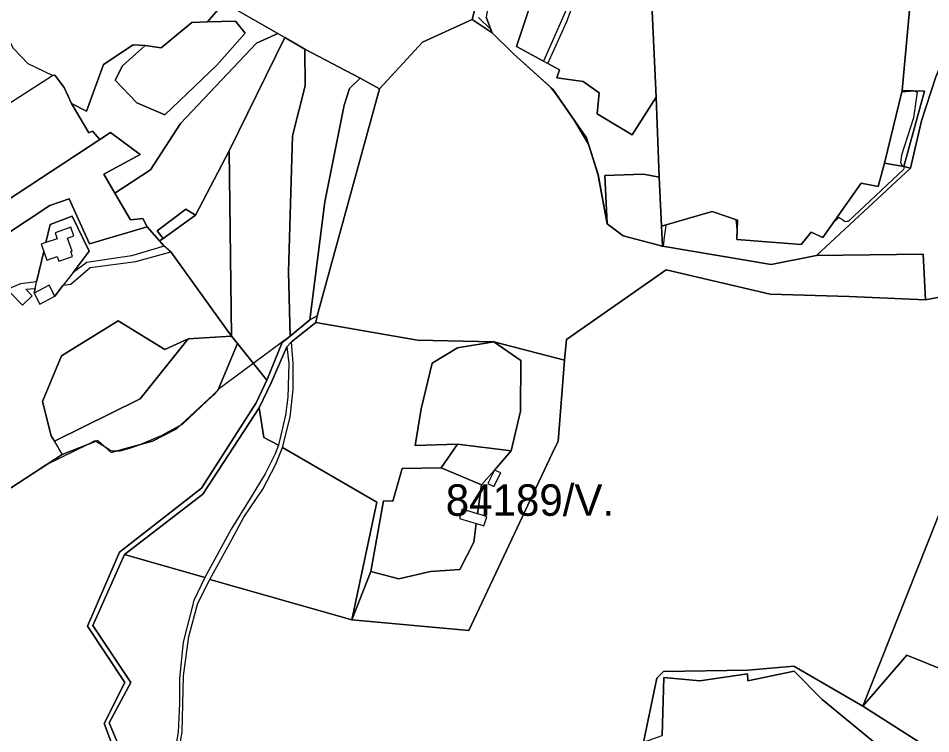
# Model space of a CAD drawing. Extents: x -477304 to -465429, y -1159113 to -1149210.
# Drawn here: x -474409.8 to -473974.9, y -1151236.1 to -1150895 of the extents above; entities that cross this region are included whole.
import ezdxf

# ---------------------------------------------------------------- set-up
doc = ezdxf.new("R2010")
doc.units = 0
for name, color, linetype in [('BPEJ_s', 7, 'Continuous'), ('orna_s', 7, 'Continuous'), ('PUPFL_s', 7, 'Continuous'), ('trav_porost_s', 7, 'Continuous'), ('voda_s', 7, 'Continuous')]:
    doc.layers.add(name, color=color, linetype=linetype)

msp = doc.modelspace()

# ---------------------------------------------------------------- linework, layer by layer
at = {"layer": 'BPEJ_s'}
for points in [[(-473981.93, -1150857.82), (-473988.41, -1150929.44), (-473988.54, -1150929.97), (-473982.85, -1150929.62), (-473982.7, -1150929.61), (-473982.48, -1150929.59), (-473982.42, -1150929.63), (-473982.31, -1150929.69), (-473981.41, -1150930.23), (-473983.12, -1150942.38), (-473988.87, -1150960.28), (-473989.3, -1150963.69), (-473988.66, -1150965.18), (-473987.9, -1150965.63), (-473987.59, -1150965.82), (-473987.81, -1150967.1), (-474014.23, -1150991.81), (-474014.92, -1150991.91), (-474015.72, -1150992.03), (-474016.84, -1150991.23), (-474018.7, -1150989.89), (-474021.63, -1150992.82), (-474026.36, -1150999.47), (-474031.93, -1150996.96), (-474036.56, -1151002.75), (-474067.27, -1151000.49), (-474067.12, -1150995.5), (-474067.53, -1150991.04), (-474079.02, -1150987.08), (-474100.84, -1150993.41), (-474101.16, -1150993.73), (-474101.89, -1150999.39), (-474102.44, -1151003.63), (-474102.48, -1151003.98), (-474104.61, -1151003.09), (-474121.41, -1150998.64), (-474129.08, -1150992.9), (-474133.37, -1150969.85), (-474133.52, -1150969.23), (-474138.02, -1150955.06), (-474144.86, -1150943.52), (-474153.87, -1150930.5), (-474155.96, -1150927.99), (-474173.79, -1150911.93), (-474183.88, -1150901.95), (-474184.53, -1150900.28), (-474190.36, -1150894.66)], [(-473981.93, -1150857.82), (-473988.41, -1150929.44), (-473988.54, -1150929.97), (-473982.85, -1150929.62), (-473982.7, -1150929.61), (-473982.48, -1150929.59), (-473982.42, -1150929.63), (-473982.31, -1150929.69), (-473981.41, -1150930.23), (-473983.12, -1150942.38), (-473988.87, -1150960.28), (-473989.3, -1150963.69), (-473988.66, -1150965.18), (-473987.9, -1150965.63), (-473987.59, -1150965.82), (-473987.81, -1150967.1), (-474014.23, -1150991.81), (-474014.92, -1150991.91), (-474015.72, -1150992.03), (-474016.84, -1150991.23), (-474018.7, -1150989.89), (-474021.63, -1150992.82), (-474026.36, -1150999.47), (-474031.93, -1150996.96), (-474036.56, -1151002.75), (-474067.27, -1151000.49), (-474067.12, -1150995.5), (-474067.53, -1150991.04), (-474079.02, -1150987.08), (-474100.84, -1150993.41), (-474101.16, -1150993.73), (-474101.89, -1150999.39), (-474102.44, -1151003.63), (-474102.48, -1151003.98), (-474104.61, -1151003.09), (-474121.41, -1150998.64), (-474129.08, -1150992.9), (-474133.37, -1150969.85), (-474133.52, -1150969.23), (-474138.02, -1150955.06), (-474144.86, -1150943.52), (-474153.87, -1150930.5), (-474155.96, -1150927.99), (-474173.79, -1150911.93), (-474183.88, -1150901.95), (-474184.53, -1150900.28), (-474190.36, -1150894.66)], [(-474193.21, -1150894.74), (-474193.41, -1150895.52), (-474217.18, -1150906.33), (-474237.52, -1150928.62), (-474246.89, -1150923.57), (-474251.85, -1150928.52), (-474254.41, -1150936.33), (-474263.59, -1150982.49), (-474270.77, -1151038.8), (-474280.22, -1151046.51), (-474314.51, -1151071.95), (-474314.97, -1151072.52), (-474315.43, -1151073.09), (-474316.37, -1151074.27), (-474319.53, -1151077.21), (-474331.71, -1151088.55), (-474332.28, -1151088.87), (-474341.73, -1151094.09), (-474352.35, -1151098.41), (-474355.36, -1151099.63), (-474356.78, -1151100.03), (-474361.33, -1151101.33), (-474362.67, -1151101.27), (-474365.59, -1151101.12), (-474368.4, -1151099.4), (-474372.93, -1151096.64), (-474373.26, -1151096.43), (-474376.69, -1151098.12), (-474396.47, -1151107.88), (-474419.4, -1151122.72)], [(-474193.21, -1150894.74), (-474193.41, -1150895.52), (-474217.18, -1150906.33), (-474237.52, -1150928.62), (-474246.89, -1150923.57), (-474251.85, -1150928.52), (-474254.41, -1150936.33), (-474263.59, -1150982.49), (-474270.77, -1151038.8), (-474280.22, -1151046.51), (-474314.51, -1151071.95), (-474314.97, -1151072.52), (-474315.43, -1151073.09), (-474316.37, -1151074.27), (-474319.53, -1151077.21), (-474331.71, -1151088.55), (-474332.28, -1151088.87), (-474341.73, -1151094.09), (-474352.35, -1151098.41), (-474355.36, -1151099.63), (-474356.78, -1151100.03), (-474361.33, -1151101.33), (-474362.67, -1151101.27)], [(-474199.36, -1151157.72), (-474213.24, -1151158.69), (-474228.43, -1151162.28), (-474241.77, -1151158.63), (-474235.75, -1151125.07), (-474231.2, -1151125.21), (-474226.79, -1151109.56), (-474208.23, -1151109.34), (-474200.45, -1151097.96), (-474220.63, -1151098.57), (-474217.71, -1151081.19), (-474212.44, -1151059.38), (-474200.45, -1151052.04), (-474183.11, -1151049.25), (-474170.29, -1151058.15), (-474170.43, -1151082.24), (-474174.79, -1151101.2), (-474182.85, -1151110.33), (-474188.92, -1151117.39), (-474190.82, -1151131.23), (-474198.13, -1151129.04), (-474199.43, -1151133.47), (-474191.45, -1151135.87), (-474192.67, -1151144.74), (-474199.36, -1151157.72)], [(-474362.67, -1151101.27), (-474365.59, -1151101.12), (-474368.4, -1151099.4), (-474372.93, -1151096.64), (-474373.26, -1151096.43), (-474376.69, -1151098.12), (-474396.47, -1151107.88), (-474419.4, -1151122.72)]]:
    msp.add_lwpolyline(points, dxfattribs=at)
msp.add_lwpolyline([(-474170.43, -1151082.24), (-474174.79, -1151101.2), (-474182.85, -1151110.33), (-474188.92, -1151117.39), (-474190.82, -1151131.23), (-474198.13, -1151129.04), (-474199.43, -1151133.47), (-474191.45, -1151135.87), (-474192.67, -1151144.74), (-474199.36, -1151157.72), (-474213.24, -1151158.69), (-474228.43, -1151162.28), (-474241.77, -1151158.63), (-474235.75, -1151125.07), (-474231.2, -1151125.21), (-474226.79, -1151109.56), (-474208.23, -1151109.34), (-474200.45, -1151097.96), (-474220.63, -1151098.57), (-474217.71, -1151081.19), (-474212.44, -1151059.38), (-474200.45, -1151052.04), (-474183.11, -1151049.25), (-474170.29, -1151058.15)], close=True, dxfattribs=at)
at = {"layer": 'orna_s'}
msp.add_lwpolyline([(-474220.63, -1151098.57), (-474217.71, -1151081.19), (-474212.44, -1151059.38), (-474200.45, -1151052.04), (-474183.11, -1151049.25), (-474170.29, -1151058.15), (-474170.43, -1151082.24), (-474174.79, -1151101.2), (-474200.45, -1151097.96)], close=True, dxfattribs=at)
at = {"layer": 'PUPFL_s'}
for points in [[(-473977.57, -1150779.66), (-473974.1, -1150776.79), (-473981.49, -1150769.02), (-474007.29, -1150760.19), (-473982.48, -1150766.2), (-473970.07, -1150770.67), (-473958.44, -1150771.77), (-473952.8, -1150775.68), (-473944.58, -1150820.26), (-473934.98, -1150846.68), (-473931.67, -1150862.9), (-473947.61, -1150873.76), (-473955.55, -1150885.01), (-473960.95, -1150895.71), (-473972.47, -1150922.85), (-473979.25, -1150943.92), (-473984.49, -1150966.37), (-473987.63, -1150965.68), (-473977.76, -1150929.78), (-473988.41, -1150929.44), (-473981.93, -1150857.82), (-473970.4, -1150856.55), (-473975.59, -1150800.46)], [(-473949.67, -1150777.84), (-473945.48, -1150780.93), (-473944.59, -1150784.97), (-473943.99, -1150787.71), (-473927.19, -1150864.31), (-473914.23, -1150986.04), (-473917.82, -1151017.76), (-473927.19, -1151019.55), (-473977.35, -1151029.12), (-473978.48, -1151007.36), (-474029.34, -1151008.1), (-473984.49, -1150966.37), (-473979.25, -1150943.92), (-473972.47, -1150922.85), (-473960.95, -1150895.71), (-473955.55, -1150885.01), (-473947.61, -1150873.76), (-473931.67, -1150862.9), (-473934.98, -1150846.68), (-473944.58, -1150820.26), (-473952.8, -1150775.68)], [(-474185.2, -1150832.81), (-474179.93, -1150831.18), (-474175.33, -1150830.99), (-474170.81, -1150832.09), (-474178.17, -1150844.09), (-474186.8, -1150894.5), (-474183.88, -1150901.95), (-474193.41, -1150895.52), (-474183.1, -1150854.6)], [(-474129.08, -1150992.9), (-474121.41, -1150998.64), (-474102.76, -1151003.58), (-474050.94, -1151012.29), (-474029.34, -1151008.1), (-473978.48, -1151007.36), (-473977.35, -1151029.12), (-474013.74, -1151027.68), (-474051.39, -1151026.47), (-474100.96, -1151014.94), (-474148.43, -1151048.03), (-474149.42, -1151057.96), (-474183.11, -1151049.25), (-474219.55, -1151048.42), (-474267.95, -1151039.93), (-474267.29, -1151036.78), (-474237.52, -1150928.62), (-474217.18, -1150906.33), (-474193.41, -1150895.52), (-474183.88, -1150901.95), (-474173.79, -1150911.93), (-474155.04, -1150928.81), (-474139, -1150951.98), (-474133.43, -1150969.52)], [(-474282.67, -1150904.2), (-474309.22, -1150958.13), (-474325.26, -1150988.85), (-474329.84, -1150985.98), (-474343.62, -1150996.3), (-474340.76, -1150999.9), (-474342.43, -1151001.09), (-474348.33, -1150994.34), (-474350.4, -1150990.36), (-474356.23, -1150991.11), (-474363.74, -1150978.34), (-474346.68, -1150967.26), (-474332.4, -1150945.14), (-474296.15, -1150906.83), (-474286.04, -1150902.26)], [(-474272.98, -1150927.13), (-474279.13, -1150951), (-474280.9, -1151015.82), (-474280.22, -1151046.51), (-474283.92, -1151049.53), (-474291.22, -1151067.56), (-474305.31, -1151050.04), (-474308.17, -1151046.48), (-474309.22, -1150958.13), (-474282.67, -1150904.2), (-474273.2, -1150909.65)], [(-474267.29, -1151036.78), (-474270.77, -1151038.8), (-474263.59, -1150982.49), (-474254.41, -1150936.33), (-474251.85, -1150928.52), (-474246.89, -1150923.57), (-474237.52, -1150928.62)], [(-473996.87, -1150964.03), (-473988.41, -1150929.44), (-473977.76, -1150929.78), (-473987.63, -1150965.68)], [(-474325.26, -1150988.85), (-474309.22, -1150958.13), (-474308.17, -1151046.48), (-474337.02, -1151006.28), (-474340.16, -1151003.68), (-474342.43, -1151001.09), (-474340.76, -1150999.9)], [(-473996.87, -1150964.03), (-473987.63, -1150965.68), (-473984.49, -1150966.37), (-474029.34, -1151008.1), (-474050.94, -1151012.29), (-474102.76, -1151003.58), (-474103.2, -1150994.09), (-474079.02, -1150987.08), (-474067, -1150991.22), (-474067.27, -1151000.49), (-474036.56, -1151002.75), (-474031.93, -1150996.96), (-474026.36, -1150999.47), (-474007.95, -1150973.6), (-473999.93, -1150975.09)], [(-474343.62, -1150996.3), (-474329.84, -1150985.98), (-474325.26, -1150988.85), (-474340.76, -1150999.9)], [(-474280.12, -1151085.18), (-474278.8, -1151072.01), (-474278.74, -1151059.36), (-474279.48, -1151049.19), (-474267.95, -1151039.93), (-474219.55, -1151048.42), (-474183.11, -1151049.25), (-474200.45, -1151052.04), (-474212.44, -1151059.38), (-474217.71, -1151081.19), (-474220.63, -1151098.57), (-474200.45, -1151097.96), (-474208.23, -1151109.34), (-474226.79, -1151109.56), (-474231.2, -1151125.21), (-474235.75, -1151125.07), (-474241.77, -1151158.63), (-474250.77, -1151181.78), (-474238.84, -1151125.69), (-474283.88, -1151099.52)], [(-474365.49, -1151102.05), (-474371.9, -1151096.23), (-474388.77, -1151102.9), (-474392.54, -1151096.65), (-474351.63, -1151076.32), (-474328.8, -1151047.74), (-474308.17, -1151046.48), (-474305.31, -1151050.04), (-474314.71, -1151072.42), (-474334.31, -1151090.76), (-474345.77, -1151096.58)], [(-474282.34, -1151084.12), (-474285.68, -1151098.44), (-474292.74, -1151094.79), (-474294.89, -1151080.74), (-474289.25, -1151068.74), (-474281.81, -1151051.63), (-474280.75, -1151059.48), (-474281.24, -1151075.65)], [(-474199.36, -1151157.72), (-474192.67, -1151144.74), (-474191.45, -1151135.87), (-474189.78, -1151136.37), (-474187.83, -1151137.01), (-474186.44, -1151132.61), (-474188.5, -1151131.93), (-474190.82, -1151131.23), (-474188.92, -1151117.39), (-474182.85, -1151110.33), (-474186.03, -1151116.77), (-474183.04, -1151118.21), (-474179.82, -1151111.7), (-474182.85, -1151110.33), (-474174.79, -1151101.2), (-474170.43, -1151082.24), (-474170.29, -1151058.15), (-474183.11, -1151049.25), (-474149.42, -1151057.96), (-474152.39, -1151096.72), (-474154, -1151099.74), (-474194.98, -1151186.84), (-474250.77, -1151181.78), (-474241.77, -1151158.63), (-474228.43, -1151162.28), (-474213.24, -1151158.69)], [(-474320.91, -1151161.59), (-474359.19, -1151150.59), (-474321.82, -1151121.9), (-474294.89, -1151080.74), (-474292.74, -1151094.79), (-474285.68, -1151098.44), (-474287.26, -1151102.67), (-474292.02, -1151112.08), (-474299.22, -1151123.84), (-474308.3, -1151138.54)], [(-474308, -1151143.48), (-474302.28, -1151132.86), (-474293.21, -1151119.43), (-474286.97, -1151107.46), (-474283.88, -1151099.52), (-474238.84, -1151125.69), (-474250.77, -1151181.78), (-474318.47, -1151162.56)], [(-474007.24, -1151222.96), (-473959.34, -1151102.42), (-473958.23, -1151209.85), (-473986.22, -1151198.62)], [(-474378.88, -1151346.98), (-474384.99, -1151352.39), (-474387.44, -1151353.94), (-474400.58, -1151356.01), (-474393.35, -1151291.21), (-474380.17, -1151268.01), (-474367.39, -1151261.37), (-474361.87, -1151241.79), (-474366.39, -1151230.88), (-474356.12, -1151211.67), (-474374.29, -1151184.39), (-474359.19, -1151150.59), (-474320.91, -1151161.59), (-474326.14, -1151172.52), (-474331.25, -1151192.4), (-474332.9, -1151209.77), (-474332.97, -1151221.56), (-474333.5, -1151235.38), (-474336.16, -1151249.93), (-474337.79, -1151256.22), (-474357.58, -1151289.53), (-474365.96, -1151314.05), (-474371.9, -1151335.16)], [(-474039.91, -1151206.17), (-474026.55, -1151219.72), (-473996.25, -1151244.68), (-474010.81, -1151286.61), (-474009.92, -1151296.1), (-474012.02, -1151312.95), (-474017.97, -1151332.33), (-474017.18, -1151342.73), (-474018.4, -1151355.05), (-474022.43, -1151367.51), (-474088.95, -1151347.63), (-474104.92, -1151307.44), (-474102.38, -1151306.92), (-474113.69, -1151256.68), (-474111.73, -1151240.1), (-474102.81, -1151236.86), (-474102.12, -1151209.29), (-474084.93, -1151210.88), (-474062.25, -1151207.49), (-474062.02, -1151210.85)]]:
    msp.add_lwpolyline(points, close=True, dxfattribs=at)
for points in [[(-474312.54, -1150888.56), (-474319.64, -1150896.68), (-474327.06, -1150896.99), (-474341.59, -1150909.09), (-474349.28, -1150907.98), (-474354.96, -1150907.66), (-474369.22, -1150916.94), (-474377.28, -1150939.22), (-474384.44, -1150935.67), (-474387.88, -1150928.03), (-474392.29, -1150922.14), (-474393.52, -1150922.25), (-474405.08, -1150916.73), (-474412.08, -1150909.3), (-474417.12, -1150899.65), (-474445.8, -1150915.08), (-474462.88, -1150926.23), (-474473.75, -1150912.01), (-474467.81, -1150908.61), (-474429.22, -1150885.86)], [(-474334.91, -1151253.96), (-474331.59, -1151235.38), (-474330.96, -1151208.42), (-474328.51, -1151189.72), (-474324.2, -1151173.73), (-474318.47, -1151162.56), (-474250.77, -1151181.78), (-474194.98, -1151186.84), (-474154, -1151099.74), (-474152.39, -1151096.72), (-474149.42, -1151057.96), (-474148.43, -1151048.03), (-474100.96, -1151014.94), (-474051.39, -1151026.47), (-474013.74, -1151027.68), (-473977.35, -1151029.12), (-473927.19, -1151019.55)], [(-474423.61, -1151125.44), (-474388.77, -1151102.9), (-474371.9, -1151096.23), (-474365.49, -1151102.05), (-474345.77, -1151096.58), (-474334.31, -1151090.76), (-474314.71, -1151072.42), (-474305.31, -1151050.04), (-474291.22, -1151067.56), (-474296.35, -1151078.25), (-474322.42, -1151119.03), (-474361.51, -1151149.44), (-474376.8, -1151184.8), (-474359.03, -1151211.56), (-474368.84, -1151231.12), (-474364.17, -1151243.47)], [(-473959.34, -1151102.42), (-474007.24, -1151222.96), (-474040.18, -1151203.88), (-474062.11, -1151205.73), (-474102.31, -1151206.41), (-474105.45, -1151209.52), (-474111.73, -1151240.1)], [(-473962.55, -1151248.54), (-473975.3, -1151243.24), (-474007.24, -1151222.96), (-473986.22, -1151198.62), (-473958.23, -1151209.85)], [(-474111.73, -1151240.1), (-474105.45, -1151209.52), (-474102.31, -1151206.41), (-474062.11, -1151205.73), (-474040.18, -1151203.88), (-474007.24, -1151222.96), (-473975.3, -1151243.24)], [(-473996.25, -1151244.68), (-474026.55, -1151219.72), (-474039.91, -1151206.17), (-474062.02, -1151210.85), (-474062.25, -1151207.49), (-474084.93, -1151210.88), (-474102.12, -1151209.29), (-474102.81, -1151236.86)]]:
    msp.add_lwpolyline(points, dxfattribs=at)
at = {"layer": 'trav_porost_s'}
for points in [[(-474104.27, -1150970.73), (-474105.81, -1150932.56), (-474108.92, -1150864.25), (-474110.3, -1150829.55), (-474069.81, -1150823.57), (-474060.44, -1150821.09), (-474029.89, -1150808.01), (-474018.09, -1150805.42), (-474012.14, -1150806.08), (-474017.16, -1150816.84), (-473979.12, -1150814.03), (-473981.93, -1150857.82), (-473988.41, -1150929.44), (-473996.87, -1150964.03), (-473999.93, -1150975.09), (-474007.95, -1150973.6), (-474026.36, -1150999.47), (-474031.93, -1150996.96), (-474036.56, -1151002.75), (-474067.27, -1151000.49), (-474067, -1150991.22), (-474079.02, -1150987.08), (-474103.2, -1150994.09)], [(-474176.32, -1150855.17), (-474178.17, -1150844.09), (-474167.17, -1150843.78), (-474145.42, -1150845.27), (-474147.32, -1150852.36), (-474146.28, -1150877.07), (-474146.5, -1150884.08), (-474147.82, -1150889.21), (-474159.45, -1150915.46), (-474172.35, -1150908.4), (-474165.96, -1150889.32), (-474176.05, -1150884.96), (-474179.13, -1150880.11)], [(-474144.32, -1150877.04), (-474145.64, -1150854.51), (-474142.89, -1150845.44), (-474143.77, -1150867.06), (-474142.55, -1150875.5), (-474127.94, -1150881.84), (-474112.78, -1150879.2), (-474112.89, -1150865.79), (-474108.92, -1150864.25), (-474105.81, -1150932.56), (-474117.22, -1150950.49), (-474133.87, -1150940.5), (-474132.93, -1150930.52), (-474140.6, -1150925.11), (-474153.03, -1150923.35), (-474151.82, -1150919.6), (-474157.39, -1150916.59), (-474148.34, -1150896.43), (-474144.93, -1150887.47), (-474144.54, -1150885.02)], [(-474341.59, -1150909.09), (-474327.06, -1150896.99), (-474319.64, -1150896.68), (-474306.21, -1150896.32), (-474301.64, -1150902), (-474315.09, -1150917.28), (-474339.84, -1150941), (-474353.21, -1150935.29), (-474363.55, -1150924.48), (-474360.08, -1150917.61), (-474349.28, -1150907.98)], [(-474254.41, -1150936.33), (-474263.59, -1150982.49), (-474270.77, -1151038.8), (-474280.22, -1151046.51), (-474280.9, -1151015.82), (-474279.13, -1150951), (-474272.98, -1150927.13), (-474273.2, -1150909.65), (-474246.89, -1150923.57), (-474251.85, -1150928.52)], [(-474458.83, -1150990.42), (-474462.98, -1150988.82), (-474472.42, -1150972.86), (-474393.52, -1150922.25), (-474392.29, -1150922.14), (-474387.88, -1150928.03), (-474384.44, -1150935.67), (-474376.11, -1150949.51), (-474374.42, -1150948.77), (-474370.86, -1150952.71), (-474433.19, -1150993.59), (-474443.3, -1150985.01), (-474455.44, -1150990.95)], [(-474351.72, -1150959.91), (-474369.01, -1150969.36), (-474363.74, -1150978.34), (-474356.23, -1150991.11), (-474350.4, -1150990.36), (-474348.33, -1150994.34), (-474375.8, -1151002.46), (-474385.55, -1150981.08), (-474394.78, -1150984.16), (-474426.38, -1151005.11), (-474434.55, -1151001.45), (-474433.19, -1150993.59), (-474370.86, -1150952.71), (-474365.88, -1150949.44)], [(-474111.76, -1150969.3), (-474104.27, -1150970.73), (-474103.2, -1150994.09), (-474102.76, -1151003.58), (-474121.41, -1150998.64), (-474129.08, -1150992.9), (-474130.18, -1150969.9)], [(-474383.86, -1151008.47), (-474384.65, -1151006.21), (-474384.09, -1151006.01), (-474386.26, -1150999.78), (-474383.23, -1150998.73), (-474384.69, -1150994.56), (-474387.71, -1150995.62), (-474392.25, -1150997.2), (-474391.25, -1151000.05), (-474396.65, -1151001.93), (-474394.63, -1150993.33), (-474384.11, -1150989.3), (-474375.94, -1151006.07), (-474383.67, -1151016.15), (-474388.34, -1151022.24), (-474392.34, -1151027.46), (-474395.05, -1151022.22), (-474402.26, -1151025.94), (-474401.76, -1151023.79), (-474401.01, -1151020.6), (-474397.63, -1151006.14), (-474396.2, -1151010.24), (-474391.17, -1151008.48), (-474390.38, -1151010.75)], [(-474328.8, -1151047.74), (-474351.63, -1151076.32), (-474392.54, -1151096.65), (-474394.13, -1151094.01), (-474398.26, -1151077.62), (-474389.2, -1151055.97), (-474362.13, -1151039.16), (-474339.86, -1151052.9)], [(-474208.23, -1151109.34), (-474200.45, -1151097.96), (-474174.79, -1151101.2), (-474182.85, -1151110.33), (-474188.92, -1151117.39)], [(-474191.45, -1151135.87), (-474192.67, -1151144.74), (-474199.36, -1151157.72), (-474213.24, -1151158.69), (-474228.43, -1151162.28), (-474241.77, -1151158.63), (-474235.75, -1151125.07), (-474231.2, -1151125.21), (-474226.79, -1151109.56), (-474208.23, -1151109.34), (-474188.92, -1151117.39), (-474190.82, -1151131.23), (-474198.13, -1151129.04), (-474199.43, -1151133.47)]]:
    msp.add_lwpolyline(points, close=True, dxfattribs=at)
for points in [[(-474183.1, -1150854.6), (-474193.41, -1150895.52), (-474217.18, -1150906.33), (-474237.52, -1150928.62), (-474246.89, -1150923.57), (-474273.2, -1150909.65), (-474282.67, -1150904.2), (-474286.04, -1150902.26), (-474305, -1150891.36)], [(-474305, -1150891.36), (-474286.04, -1150902.26), (-474296.15, -1150906.83), (-474332.4, -1150945.14), (-474346.68, -1150967.26), (-474363.74, -1150978.34), (-474369.01, -1150969.36), (-474351.72, -1150959.91), (-474365.88, -1150949.44), (-474370.86, -1150952.71), (-474374.42, -1150948.77), (-474376.11, -1150949.51), (-474384.44, -1150935.67), (-474377.28, -1150939.22), (-474369.22, -1150916.94), (-474354.96, -1150907.66), (-474349.28, -1150907.98), (-474360.08, -1150917.61), (-474363.55, -1150924.48), (-474353.21, -1150935.29), (-474339.84, -1150941), (-474315.09, -1150917.28), (-474301.64, -1150902), (-474306.21, -1150896.32), (-474319.64, -1150896.68), (-474312.54, -1150888.56)], [(-474165.96, -1150889.32), (-474172.35, -1150908.4), (-474159.45, -1150915.46), (-474157.39, -1150916.59), (-474151.82, -1150919.6), (-474153.03, -1150923.35), (-474140.6, -1150925.11), (-474132.93, -1150930.52), (-474133.87, -1150940.5), (-474117.22, -1150950.49), (-474105.81, -1150932.56), (-474104.27, -1150970.73), (-474111.76, -1150969.3), (-474130.18, -1150969.9), (-474129.08, -1150992.9), (-474133.43, -1150969.52), (-474139, -1150951.98), (-474155.04, -1150928.81), (-474173.79, -1150911.93), (-474183.88, -1150901.95), (-474186.8, -1150894.5)], [(-474426.38, -1151005.11), (-474394.78, -1150984.16), (-474385.55, -1150981.08), (-474375.8, -1151002.46), (-474348.33, -1150994.34), (-474342.43, -1151001.09), (-474340.16, -1151003.68), (-474355.86, -1151008.14), (-474377.07, -1151011.42), (-474383.67, -1151016.15), (-474375.94, -1151006.07), (-474384.11, -1150989.3), (-474394.63, -1150993.33), (-474396.65, -1151001.93), (-474398.84, -1151002.7), (-474397.63, -1151006.14), (-474401.01, -1151020.6), (-474408.64, -1151021.63), (-474415.23, -1151024.21)], [(-474413.24, -1151026.09), (-474407.76, -1151031.74), (-474403.16, -1151027.28), (-474406.2, -1151024.15), (-474401.76, -1151023.79), (-474402.26, -1151025.94), (-474399.55, -1151031.18), (-474392.34, -1151027.46), (-474388.34, -1151022.24), (-474384.7, -1151021.72), (-474375.48, -1151013.71), (-474353.68, -1151010.84), (-474337.02, -1151006.28), (-474308.17, -1151046.48), (-474328.8, -1151047.74), (-474339.86, -1151052.9), (-474362.13, -1151039.16), (-474389.2, -1151055.97), (-474398.26, -1151077.62), (-474394.13, -1151094.01), (-474392.54, -1151096.65), (-474388.77, -1151102.9), (-474423.61, -1151125.44)]]:
    msp.add_lwpolyline(points, dxfattribs=at)
at = {"layer": 'voda_s'}
msp.add_lwpolyline([(-474364.17, -1151243.47), (-474368.84, -1151231.12), (-474359.03, -1151211.56), (-474376.8, -1151184.8), (-474361.51, -1151149.44), (-474322.42, -1151119.03), (-474296.35, -1151078.25), (-474291.22, -1151067.56), (-474283.92, -1151049.53), (-474280.22, -1151046.51), (-474270.77, -1151038.8), (-474267.29, -1151036.78), (-474267.95, -1151039.93), (-474279.48, -1151049.19), (-474281.81, -1151051.63), (-474289.25, -1151068.74), (-474294.89, -1151080.74), (-474321.82, -1151121.9), (-474359.19, -1151150.59), (-474374.29, -1151184.39), (-474356.12, -1151211.67), (-474366.39, -1151230.88), (-474361.87, -1151241.79)], dxfattribs=at)

# ---------------------------------------------------------------- texts
at = {"layer": 'BPEJ_s'}
msp.add_text('84189/V.', height=15, dxfattribs=at).set_placement((-474206.03, -1151132.15))

doc.saveas('drawing.dxf')
